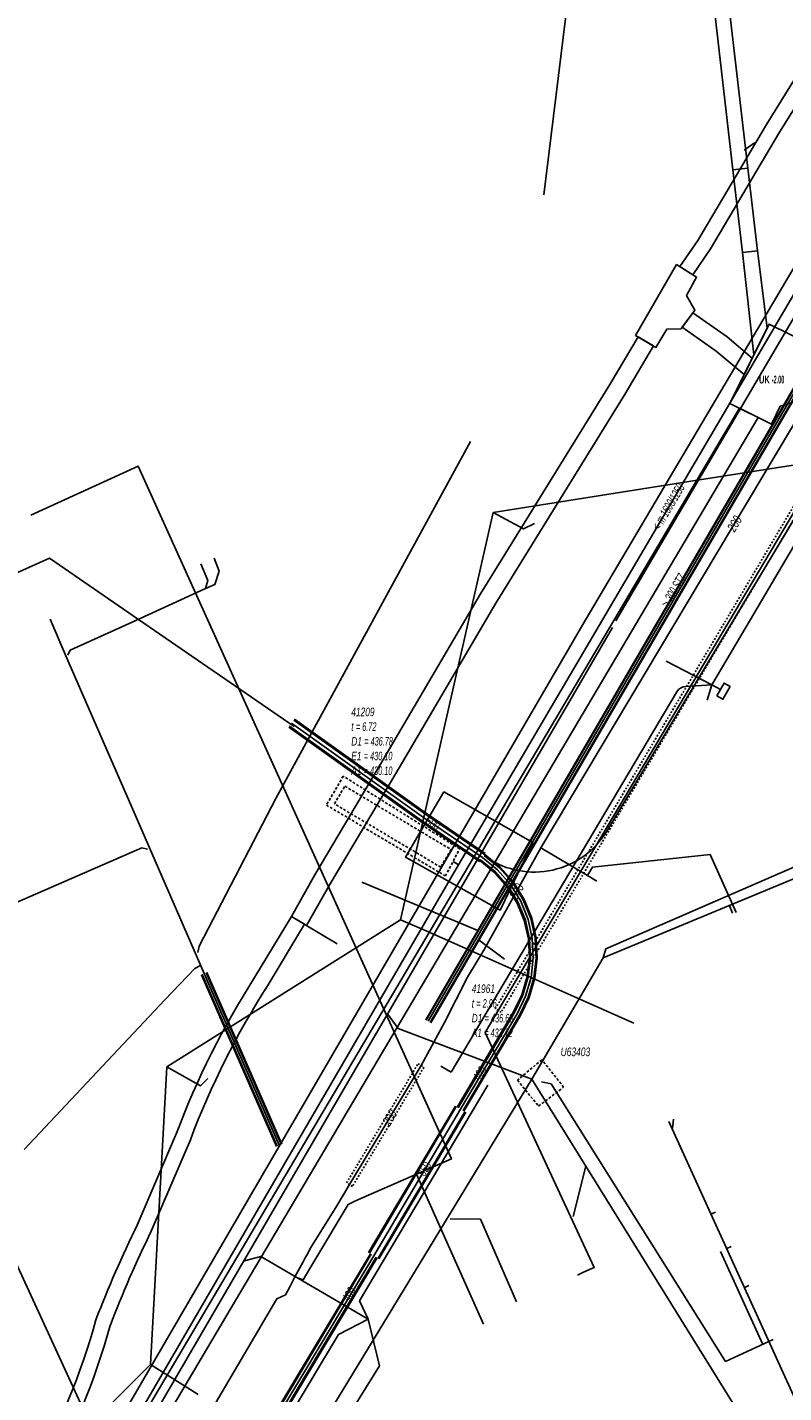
# Model space of a CAD drawing. Header units: metres. Extents: x 2695563 to 2696938, y 1260544 to 1262032.
# Tile 293 of 303: x 2696424 to 2696469, y 1261754 to 1261835. Entities that reach past the tile are written whole.
import ezdxf

# ---------------------------------------------------------------- set-up
doc = ezdxf.new("R2010")
doc.units = ezdxf.units.M
for name, pattern in [('AUSGEZOGEN', [0]), ('STRICHLINIE2_S3', [0.25, 0.15, -0.1]), ('VERDECKT2_S2', [0.18, 0.1, -0.08])]:
    doc.linetypes.add(name, pattern=pattern)
for name, color, linetype in [('AW_LK_ Haltung Text', 7, 'AUSGEZOGEN'), ('AW_LK_Haltung', 24, 'AUSGEZOGEN'), ('AW_LK_Normschacht Text', 24, 'AUSGEZOGEN'), ('AW_LK_Schacht Detaillinie', 24, 'AUSGEZOGEN'), ('AW_LK_Schacht Detailpolygon', 24, 'AUSGEZOGEN'), ('AW_LK_Trasselinie', 24, 'AUSGEZOGEN'), ('EW_Hoehenpunkt_Text', 7, 'AUSGEZOGEN'), ('EW_LK_Bauwerk_FL_Linie_Punkt', 1, 'AUSGEZOGEN'), ('EW_LK_Trasseabs', 1, 'AUSGEZOGEN'), ('EW_LK_Trasserand', 1, 'AUSGEZOGEN'), ('FM_LK_SW_TRASSEKANTE', 94, 'AUSGEZOGEN'), ('FM_LK_SW_TRASSEKANTE_TEXT', 94, 'AUSGEZOGEN'), ('GA_LK_Leitung', 32, 'AUSGEZOGEN'), ('GA_LK_Schutzrohr', 32, 'AUSGEZOGEN'), ('LKSwisscomProjekterimeterAktiv', 7, 'AUSGEZOGEN'), ('TV_LK_LEITUNG', 92, 'AUSGEZOGEN'), ('WA_LK_Leitung', 171, 'AUSGEZOGEN'), ('WA_LK_Leitung_Text', 171, 'AUSGEZOGEN'), ('WA_LK_Schutzrohr', 171, 'AUSGEZOGEN')]:
    doc.layers.add(name, color=color, linetype=linetype)
doc.styles.add('ARIAL', font='arial.ttf')
doc.styles.add('ARIALNARROW', font='ARIALN.TTF')
pattern_1 = [(0, (2703955, 1269100), (4050, 4050), [4050, -4050]), (90, (2703955, 1269100), (-4050, 4050), [4050, -4050])]
pattern_2 = [(0, (2708005, 1273150), (6075, 6075), [6075, -6075]), (90, (2708005, 1273150), (-6075, 6075), [6075, -6075])]

# ---------------------------------------------------------------- blocks, each defined once
blk = doc.blocks.new('COMPLEXOBJECT_1567')
at = {"layer": 'AW_LK_Haltung', "color": 24, "linetype": 'AUSGEZOGEN', "transparency": 33554687}
blk.add_lwpolyline([(6448.722, 11785.602), (6438.495, 11768.043), (6435.002, 11762.046), (6422.92, 11741.3)], dxfattribs=at)
for centre, radius, start, end in [((6408.827, 11750.024), 16.575, 316.93031, 328.24259), ((6408.838, 11750.01), 16.557, 305.6152, 316.93815), ((6408.798, 11750.075), 16.634, 292.07447, 305.5971), ((6408.652, 11750.668), 17.238, 278.73453, 291.78246)]:
    blk.add_arc(centre, radius, start, end, dxfattribs=at)
blk = doc.blocks.new('COMPLEXOBJECT_1721')
at = {"layer": 'EW_LK_Trasserand', "color": 1, "linetype": 'AUSGEZOGEN', "transparency": 33554687}
blk.add_lwpolyline([(6463.696, 11836.264), (6464.84, 11826.395), (6465.714, 11826.496), (6464.564, 11836.419)], dxfattribs=at)
blk = doc.blocks.new('COMPLEXOBJECT_1804')
at = {"layer": 'EW_LK_Trasserand', "color": 1, "linetype": 'AUSGEZOGEN', "transparency": 33554687}
for p, q in [((6432.154, 11769.841), (6429.844, 11764.448)), ((6430.67, 11764.09), (6432.97, 11769.461))]:
    blk.add_line(p, q, dxfattribs=at)
for points in [[(6437.532, 11778.542), (6439.669, 11782.105), (6438.897, 11782.568), (6436.742, 11778.976)], [(6423.632, 11749.739), (6418.039, 11740.055), (6415.274, 11735.437), (6412.355, 11730.725), (6408.071, 11723.69), (6400.436, 11711.276), (6401.182, 11710.771)], [(6401.182, 11710.771), (6408.839, 11723.22), (6413.121, 11730.253), (6416.042, 11734.969), (6418.815, 11739.599), (6424.44, 11749.341)]]:
    blk.add_lwpolyline(points, dxfattribs=at)
for centre, radius, start, end in [((6476.94, 11753.067), 47.824, 147.19691, 159.46745), ((6477.52, 11752.767), 47.575, 147.19534, 159.45772), ((6490.19, 11734.811), 67.231, 153.84388, 159.00892), ((6490.887, 11734.506), 67.091, 153.83583, 159.00624), ((6388.578, 11769.607), 40.293, 330.4558, 344.58201), ((6389.293, 11769.279), 40.408, 330.43502, 344.59254)]:
    blk.add_arc(centre, radius, start, end, dxfattribs=at)
blk = doc.blocks.new('COMPLEXOBJECT_1851')
at = {"layer": 'EW_LK_Trasserand', "color": 1, "linetype": 'AUSGEZOGEN', "transparency": 33554687}
for p, q in [((6470.931, 11838.175), (6469.992, 11834.863)), ((6470.842, 11834.561), (6471.729, 11837.693))]:
    blk.add_line(p, q, dxfattribs=at)
for points in [[(6472.655, 11838.575), (6476.915, 11840.631), (6482.721, 11843.261), (6482.35, 11844.081), (6476.533, 11841.447), (6472.137, 11839.325)], [(6469.042, 11832.648), (6466.814, 11829.063), (6462.772, 11822.246), (6461.728, 11820.709), (6462.491, 11820.231)], [(6462.491, 11820.231), (6463.532, 11821.764), (6467.584, 11828.595), (6469.842, 11832.23)]]:
    blk.add_lwpolyline(points, dxfattribs=at)
for centre, radius, start, end in [((6472.768, 11837.456), 1.973, 108.65551, 158.62127), ((6473.14, 11837.139), 1.516, 108.65232, 158.55949), ((6462.273, 11836.862), 7.974, 328.09342, 345.47819), ((6462.66, 11836.691), 8.455, 328.15383, 345.40746)]:
    blk.add_arc(centre, radius, start, end, dxfattribs=at)
blk = doc.blocks.new('COMPLEXOBJECT_2001')
at = {"layer": 'EW_LK_Trasseabs', "color": 1, "linetype": 'AUSGEZOGEN', "transparency": 33554687}
for p, q in [((6448.289, 11773.426), (6461.535, 11795.749)), ((6462.078, 11796.063), (6463.605, 11796.163))]:
    blk.add_line(p, q, dxfattribs=at)
blk.add_arc((6462.1, 11795.399), 0.665, 91.88673, 148.19219, dxfattribs=at)
blk = doc.blocks.new('COMPLEXOBJECT_2776')
at = {"layer": 'FM_LK_SW_TRASSEKANTE', "color": 94, "linetype": 'AUSGEZOGEN', "transparency": 33554687}
blk.add_lwpolyline([(6457.43, 11787.58), (6464.899, 11800), (6472.359, 11812.403)], dxfattribs=at)
blk.add_arc((6453.167, 11790.144), 4.975, 236.20577, 328.97263, dxfattribs=at)

msp = doc.modelspace()

# ---------------------------------------------------------------- hatches: boundary and pattern name
at = {"layer": 'EW_LK_Bauwerk_FL_Linie_Punkt', "lineweight": 18, "transparency": 33554687}
h = msp.add_hatch(dxfattribs=at)
h.set_pattern_fill('MUSTER', color=1, scale=4050, style=0, pattern_type=2)
h.set_pattern_definition(pattern_1)
h.paths.add_polyline_path([(2696460.078, 1261816.484), (2696461.289, 1261815.78), (2696461.935, 1261816.849), (2696462.763, 1261816.876), (2696463.576, 1261817.959), (2696463.087, 1261818.834), (2696463.676, 1261819.907), (2696462.504, 1261820.64)], flags=0)
h = msp.add_hatch(dxfattribs=at)
h.set_pattern_fill('MUSTER', color=1, scale=4050, style=0, pattern_type=2)
h.set_pattern_definition(pattern_1)
h.paths.add_polyline_path([(2696469.803, 1261814.781), (2696470.377, 1261815.943), (2696467.932, 1261817.15), (2696465.626, 1261812.481), (2696468.071, 1261811.274), (2696468.592, 1261812.327), (2696469.659, 1261812.651), (2696470.195, 1261813.736)], flags=0)
h = msp.add_hatch(dxfattribs=at)
h.set_pattern_fill('MUSTER', color=1, scale=2025, style=0, pattern_type=2)
h.set_pattern_definition([(0, (2699905, 1265050), (2025, 2025), [2025, -2025]), (90, (2699905, 1265050), (-2025, 2025), [2025, -2025])])
h.paths.add_polyline_path([(2696464.859, 1261795.33), (2696465.222, 1261795.123), (2696465.646, 1261795.867), (2696465.288, 1261796.071)], flags=0)
at = {"layer": 'EW_LK_Trasserand', "lineweight": 18, "transparency": 33554687}
h = msp.add_hatch(dxfattribs=at)
h.set_pattern_fill('MUSTER', color=1, scale=6075, style=0, pattern_type=2)
h.set_pattern_definition(pattern_2)
h.paths.add_polyline_path([(2696436.141, 1261908.134), (2696443.329, 1261892.232), (2696452.381, 1261870.56), (2696452.66, 1261869.832), (2696464.303, 1261837.566), (2696464.32, 1261837.519), (2696464.337, 1261837.473), (2696464.354, 1261837.426), (2696464.37, 1261837.379), (2696464.386, 1261837.332), (2696464.401, 1261837.285), (2696464.417, 1261837.238), (2696464.431, 1261837.19), (2696464.446, 1261837.143), (2696464.46, 1261837.095), (2696464.473, 1261837.047), (2696464.487, 1261836.999), (2696464.499, 1261836.951), (2696464.512, 1261836.903), (2696464.524, 1261836.855), (2696464.536, 1261836.807), (2696464.547, 1261836.759), (2696464.558, 1261836.71), (2696464.569, 1261836.662), (2696464.579, 1261836.613), (2696464.589, 1261836.564), (2696464.598, 1261836.516), (2696464.607, 1261836.467), (2696464.616, 1261836.418), (2696464.624, 1261836.369), (2696464.632, 1261836.32), (2696464.64, 1261836.271), (2696464.647, 1261836.222), (2696464.654, 1261836.173), (2696464.66, 1261836.123), (2696464.666, 1261836.074), (2696465.81, 1261826.205), (2696466.684, 1261826.306), (2696465.534, 1261836.229), (2696465.528, 1261836.282), (2696465.521, 1261836.334), (2696465.514, 1261836.387), (2696465.506, 1261836.439), (2696465.498, 1261836.491), (2696465.49, 1261836.544), (2696465.481, 1261836.596), (2696465.472, 1261836.648), (2696465.462, 1261836.7), (2696465.452, 1261836.752), (2696465.441, 1261836.804), (2696465.43, 1261836.856), (2696465.419, 1261836.907), (2696465.407, 1261836.959), (2696465.395, 1261837.011), (2696465.383, 1261837.062), (2696465.37, 1261837.113), (2696465.357, 1261837.165), (2696465.343, 1261837.216), (2696465.329, 1261837.267), (2696465.314, 1261837.318), (2696465.299, 1261837.369), (2696465.284, 1261837.419), (2696465.268, 1261837.47), (2696465.252, 1261837.52), (2696465.236, 1261837.571), (2696465.219, 1261837.621), (2696465.201, 1261837.671), (2696465.184, 1261837.721), (2696465.165, 1261837.77), (2696465.147, 1261837.82), (2696453.485, 1261870.139), (2696453.198, 1261870.887), (2696444.136, 1261892.582), (2696437.389, 1261907.511)], flags=0)
h = msp.add_hatch(dxfattribs=at)
h.set_pattern_fill('MUSTER', color=1, scale=6075, style=0, pattern_type=2)
h.set_pattern_definition(pattern_2)
h.paths.add_polyline_path([(2696463.461, 1261820.041), (2696464.502, 1261821.574), (2696468.554, 1261828.405), (2696470.812, 1261832.04), (2696470.855, 1261832.11), (2696470.897, 1261832.18), (2696470.939, 1261832.251), (2696470.98, 1261832.322), (2696471.02, 1261832.394), (2696471.06, 1261832.466), (2696471.099, 1261832.538), (2696471.137, 1261832.611), (2696471.174, 1261832.684), (2696471.211, 1261832.758), (2696471.247, 1261832.831), (2696471.282, 1261832.906), (2696471.317, 1261832.98), (2696471.351, 1261833.055), (2696471.384, 1261833.13), (2696471.416, 1261833.206), (2696471.448, 1261833.281), (2696471.479, 1261833.357), (2696471.509, 1261833.434), (2696471.538, 1261833.511), (2696471.567, 1261833.587), (2696471.595, 1261833.665), (2696471.622, 1261833.742), (2696471.648, 1261833.82), (2696471.674, 1261833.898), (2696471.699, 1261833.976), (2696471.723, 1261834.055), (2696471.746, 1261834.133), (2696471.769, 1261834.212), (2696471.791, 1261834.292), (2696471.812, 1261834.371), (2696472.699, 1261837.503), (2696472.715, 1261837.542), (2696472.732, 1261837.581), (2696472.751, 1261837.62), (2696472.77, 1261837.658), (2696472.79, 1261837.695), (2696472.812, 1261837.732), (2696472.834, 1261837.768), (2696472.858, 1261837.804), (2696472.882, 1261837.838), (2696472.908, 1261837.872), (2696472.934, 1261837.906), (2696472.962, 1261837.939), (2696472.99, 1261837.97), (2696473.019, 1261838.001), (2696473.049, 1261838.032), (2696473.08, 1261838.061), (2696473.112, 1261838.09), (2696473.144, 1261838.117), (2696473.177, 1261838.144), (2696473.211, 1261838.17), (2696473.246, 1261838.194), (2696473.281, 1261838.218), (2696473.317, 1261838.241), (2696473.354, 1261838.263), (2696473.391, 1261838.283), (2696473.429, 1261838.303), (2696473.467, 1261838.322), (2696473.506, 1261838.339), (2696473.545, 1261838.356), (2696473.585, 1261838.371), (2696473.625, 1261838.385), (2696477.885, 1261840.441), (2696483.691, 1261843.071), (2696483.32, 1261843.891), (2696477.503, 1261841.257), (2696473.107, 1261839.135), (2696473.055, 1261839.117), (2696473.003, 1261839.097), (2696472.952, 1261839.075), (2696472.901, 1261839.052), (2696472.851, 1261839.028), (2696472.802, 1261839.002), (2696472.754, 1261838.975), (2696472.706, 1261838.947), (2696472.659, 1261838.917), (2696472.613, 1261838.886), (2696472.568, 1261838.854), (2696472.524, 1261838.821), (2696472.48, 1261838.786), (2696472.438, 1261838.75), (2696472.397, 1261838.713), (2696472.357, 1261838.674), (2696472.318, 1261838.635), (2696472.28, 1261838.594), (2696472.243, 1261838.553), (2696472.207, 1261838.51), (2696472.173, 1261838.467), (2696472.14, 1261838.422), (2696472.108, 1261838.377), (2696472.077, 1261838.331), (2696472.048, 1261838.283), (2696472.02, 1261838.235), (2696471.993, 1261838.187), (2696471.968, 1261838.137), (2696471.944, 1261838.087), (2696471.922, 1261838.036), (2696471.901, 1261837.985), (2696470.962, 1261834.673), (2696470.942, 1261834.598), (2696470.921, 1261834.522), (2696470.9, 1261834.447), (2696470.878, 1261834.372), (2696470.855, 1261834.298), (2696470.831, 1261834.223), (2696470.807, 1261834.149), (2696470.782, 1261834.075), (2696470.756, 1261834.002), (2696470.73, 1261833.928), (2696470.702, 1261833.855), (2696470.675, 1261833.782), (2696470.646, 1261833.71), (2696470.617, 1261833.637), (2696470.586, 1261833.565), (2696470.556, 1261833.494), (2696470.524, 1261833.422), (2696470.492, 1261833.351), (2696470.459, 1261833.28), (2696470.426, 1261833.21), (2696470.391, 1261833.14), (2696470.357, 1261833.07), (2696470.321, 1261833), (2696470.285, 1261832.931), (2696470.248, 1261832.863), (2696470.21, 1261832.794), (2696470.172, 1261832.726), (2696470.133, 1261832.659), (2696470.093, 1261832.591), (2696470.053, 1261832.524), (2696470.012, 1261832.458), (2696467.784, 1261828.873), (2696463.742, 1261822.056), (2696462.698, 1261820.519)], flags=0)
h = msp.add_hatch(dxfattribs=at)
h.set_pattern_fill('MUSTER', color=1, scale=6075, style=0, pattern_type=2)
h.set_pattern_definition(pattern_2)
h.paths.add_polyline_path([(2696467.254, 1261821.442), (2696466.684, 1261826.306), (2696465.81, 1261826.204), (2696466.38, 1261821.34)], flags=0)
h = msp.add_hatch(dxfattribs=at)
h.set_pattern_fill('MUSTER', color=1, scale=6075, style=0, pattern_type=2)
h.set_pattern_definition(pattern_2)
h.paths.add_polyline_path([(2696467.254, 1261821.442), (2696466.38, 1261821.34), (2696467.042, 1261815.349), (2696467.826, 1261816.935)], flags=0)
h = msp.add_hatch(dxfattribs=at)
h.set_pattern_fill('MUSTER', color=1, scale=6075, style=0, pattern_type=2)
h.set_pattern_definition(pattern_2)
h.paths.add_polyline_path([(2696466.944, 1261815.15), (2696465.462, 1261816.393), (2696463.463, 1261817.809), (2696462.832, 1261816.969), (2696464.82, 1261815.561), (2696466.465, 1261814.181)], flags=0)
h = msp.add_hatch(dxfattribs=at)
h.set_pattern_fill('MUSTER', color=1, scale=6075, style=0, pattern_type=2)
h.set_pattern_definition(pattern_2)
h.paths.add_polyline_path([(2696440.767, 1261781.838), (2696442.148, 1261784.285), (2696446.002, 1261790.772), (2696451.889, 1261800.764), (2696459.475, 1261813.059), (2696461.143, 1261815.865), (2696460.234, 1261816.393), (2696458.577, 1261813.603), (2696450.989, 1261801.306), (2696445.098, 1261791.306), (2696441.246, 1261784.823), (2696439.867, 1261782.378)], flags=0)
h = msp.add_hatch(dxfattribs=at)
h.set_pattern_fill('MUSTER', color=1, scale=6075, style=0, pattern_type=2)
h.set_pattern_definition(pattern_2)
h.paths.add_polyline_path([(2696432.044, 1261752.154), (2696467.287, 1261811.661), (2696466.189, 1261812.203), (2696430.994, 1261752.775)], flags=0)
h = msp.add_hatch(dxfattribs=at)
h.set_pattern_fill('MUSTER', color=1, scale=6075, style=0, pattern_type=2)
h.set_pattern_definition(pattern_2)
h.paths.add_polyline_path([(2696402.152, 1261710.581), (2696409.809, 1261723.03), (2696414.091, 1261730.063), (2696417.012, 1261734.779), (2696419.785, 1261739.409), (2696425.41, 1261749.151), (2696425.568, 1261749.432), (2696425.723, 1261749.714), (2696425.877, 1261749.997), (2696426.028, 1261750.282), (2696426.176, 1261750.567), (2696426.323, 1261750.854), (2696426.467, 1261751.142), (2696426.609, 1261751.431), (2696426.749, 1261751.721), (2696426.886, 1261752.013), (2696427.021, 1261752.305), (2696427.153, 1261752.599), (2696427.284, 1261752.893), (2696427.412, 1261753.189), (2696427.537, 1261753.486), (2696427.66, 1261753.783), (2696427.781, 1261754.082), (2696427.9, 1261754.381), (2696428.016, 1261754.682), (2696428.129, 1261754.983), (2696428.241, 1261755.285), (2696428.349, 1261755.588), (2696428.456, 1261755.892), (2696428.56, 1261756.197), (2696428.661, 1261756.503), (2696428.76, 1261756.809), (2696428.857, 1261757.117), (2696428.951, 1261757.425), (2696429.043, 1261757.733), (2696429.132, 1261758.043), (2696429.219, 1261758.353), (2696429.289, 1261758.535), (2696429.36, 1261758.717), (2696429.431, 1261758.899), (2696429.503, 1261759.081), (2696429.575, 1261759.262), (2696429.648, 1261759.443), (2696429.722, 1261759.624), (2696429.796, 1261759.805), (2696429.87, 1261759.986), (2696429.945, 1261760.166), (2696430.021, 1261760.346), (2696430.097, 1261760.526), (2696430.173, 1261760.706), (2696430.25, 1261760.885), (2696430.328, 1261761.064), (2696430.406, 1261761.243), (2696430.485, 1261761.422), (2696430.564, 1261761.601), (2696430.644, 1261761.779), (2696430.724, 1261761.957), (2696430.804, 1261762.135), (2696430.886, 1261762.312), (2696430.967, 1261762.49), (2696431.05, 1261762.667), (2696431.133, 1261762.844), (2696431.216, 1261763.02), (2696431.3, 1261763.197), (2696431.384, 1261763.373), (2696431.469, 1261763.549), (2696431.554, 1261763.725), (2696431.64, 1261763.9), (2696433.94, 1261769.271), (2696434.056, 1261769.578), (2696434.175, 1261769.885), (2696434.295, 1261770.19), (2696434.418, 1261770.495), (2696434.543, 1261770.799), (2696434.67, 1261771.102), (2696434.798, 1261771.404), (2696434.929, 1261771.705), (2696435.063, 1261772.005), (2696435.198, 1261772.304), (2696435.335, 1261772.603), (2696435.474, 1261772.9), (2696435.616, 1261773.197), (2696435.759, 1261773.492), (2696435.904, 1261773.787), (2696436.052, 1261774.08), (2696436.201, 1261774.373), (2696436.353, 1261774.664), (2696436.506, 1261774.955), (2696436.662, 1261775.244), (2696436.819, 1261775.532), (2696436.979, 1261775.819), (2696437.14, 1261776.105), (2696437.304, 1261776.39), (2696437.469, 1261776.674), (2696437.636, 1261776.957), (2696437.806, 1261777.238), (2696437.977, 1261777.518), (2696438.15, 1261777.797), (2696438.325, 1261778.075), (2696438.502, 1261778.352), (2696440.639, 1261781.915), (2696439.867, 1261782.378), (2696437.712, 1261778.786), (2696437.534, 1261778.508), (2696437.358, 1261778.228), (2696437.184, 1261777.947), (2696437.011, 1261777.665), (2696436.841, 1261777.382), (2696436.673, 1261777.098), (2696436.507, 1261776.813), (2696436.342, 1261776.526), (2696436.18, 1261776.238), (2696436.019, 1261775.949), (2696435.861, 1261775.659), (2696435.705, 1261775.368), (2696435.55, 1261775.076), (2696435.398, 1261774.783), (2696435.248, 1261774.489), (2696435.099, 1261774.194), (2696434.953, 1261773.897), (2696434.809, 1261773.6), (2696434.667, 1261773.302), (2696434.527, 1261773.003), (2696434.389, 1261772.703), (2696434.253, 1261772.401), (2696434.119, 1261772.099), (2696433.987, 1261771.796), (2696433.858, 1261771.492), (2696433.73, 1261771.188), (2696433.605, 1261770.882), (2696433.481, 1261770.576), (2696433.36, 1261770.268), (2696433.241, 1261769.96), (2696433.124, 1261769.651), (2696430.814, 1261764.258), (2696430.728, 1261764.082), (2696430.643, 1261763.907), (2696430.558, 1261763.73), (2696430.473, 1261763.554), (2696430.389, 1261763.377), (2696430.306, 1261763.201), (2696430.223, 1261763.024), (2696430.141, 1261762.846), (2696430.059, 1261762.669), (2696429.978, 1261762.491), (2696429.897, 1261762.313), (2696429.817, 1261762.135), (2696429.737, 1261761.956), (2696429.658, 1261761.777), (2696429.579, 1261761.598), (2696429.501, 1261761.419), (2696429.423, 1261761.24), (2696429.346, 1261761.06), (2696429.269, 1261760.88), (2696429.193, 1261760.7), (2696429.118, 1261760.52), (2696429.043, 1261760.339), (2696428.968, 1261760.159), (2696428.894, 1261759.978), (2696428.821, 1261759.796), (2696428.748, 1261759.615), (2696428.675, 1261759.433), (2696428.603, 1261759.252), (2696428.532, 1261759.07), (2696428.461, 1261758.887), (2696428.391, 1261758.705), (2696428.305, 1261758.396), (2696428.216, 1261758.089), (2696428.124, 1261757.781), (2696428.031, 1261757.475), (2696427.934, 1261757.169), (2696427.836, 1261756.864), (2696427.735, 1261756.56), (2696427.631, 1261756.257), (2696427.525, 1261755.954), (2696427.417, 1261755.653), (2696427.306, 1261755.352), (2696427.193, 1261755.052), (2696427.078, 1261754.753), (2696426.96, 1261754.455), (2696426.84, 1261754.158), (2696426.717, 1261753.862), (2696426.593, 1261753.567), (2696426.465, 1261753.273), (2696426.336, 1261752.98), (2696426.204, 1261752.688), (2696426.07, 1261752.397), (2696425.933, 1261752.107), (2696425.794, 1261751.818), (2696425.653, 1261751.53), (2696425.51, 1261751.244), (2696425.364, 1261750.958), (2696425.216, 1261750.674), (2696425.066, 1261750.391), (2696424.914, 1261750.109), (2696424.759, 1261749.828), (2696424.602, 1261749.549), (2696419.009, 1261739.865), (2696416.244, 1261735.247), (2696413.325, 1261730.535), (2696409.041, 1261723.5), (2696401.406, 1261711.086)], flags=0)
at = {"layer": 'LKSwisscomProjekterimeterAktiv', "transparency": 33554687}
h = msp.add_hatch(dxfattribs=at)
h.set_pattern_fill('MUSTER', color=94, scale=7500, style=0, pattern_type=2)
h.set_pattern_definition([(0, (2710855, 1276000), (7500, 7500), [7500, -7500]), (90, (2710855, 1276000), (-7500, 7500), [7500, -7500])])
h.paths.add_polyline_path([(2696448.824, 1261789.689), (2696446.575, 1261785.853), (2696452.131, 1261782.744), (2696454.049, 1261786.713)], flags=0)

# ---------------------------------------------------------------- linework, layer by layer
at = {"layer": 'AW_LK_Haltung', "color": 24, "linetype": 'AUSGEZOGEN', "transparency": 33554687}
for p, q in [((2696454.707, 1261824.728), (2696456.294, 1261837.708)), ((2696450.4, 1261810.25), (2696438.98, 1261789.34)), ((2696435.33, 1261803.41), (2696435.62, 1261802.65)), ((2696430.487, 1261788.799), (2696434.747, 1261779.02)), ((2696474.155, 1261786.581), (2696458.194, 1261779.95)), ((2696444.002, 1261784.381), (2696450.831, 1261781.559)), ((2696465.785, 1261782.572), (2696465.584, 1261783.051)), ((2696452.399, 1261779.86), (2696450.851, 1261781.012)), ((2696458.194, 1261779.95), (2696454.004, 1261772.822)), ((2696424.18, 1261768.7), (2696432.432, 1261777.488)), ((2696454.004, 1261772.822), (2696437.381, 1261745.518)), ((2696467.127, 1261751.673), (2696454.004, 1261772.822)), ((2696462.049, 1261770.344), (2696469.95, 1261752.955)), ((2696462.312, 1261770.47), (2696462.257, 1261769.944)), ((2696456.434, 1261764.76), (2696457.168, 1261767.724)), ((2696464.793, 1261765.011), (2696464.514, 1261764.889)), ((2696465.077, 1261762.713), (2696467.559, 1261757.251)), ((2696465.71, 1261763), (2696465.444, 1261762.875)), ((2696466.75, 1261760.716), (2696466.479, 1261760.575)), ((2696468.178, 1261757.543), (2696465.374, 1261756.258))]:
    msp.add_line(p, q, dxfattribs=at)
at = {"layer": 'AW_LK_Haltung', "linetype": 'AUSGEZOGEN', "transparency": 33554687}
for p, q in [((2696447.762, 1261776.304), (2696481.129, 1261833.583)), ((2696447.779, 1261776.295), (2696481.146, 1261833.573)), ((2696447.796, 1261776.285), (2696481.163, 1261833.563)), ((2696448.022, 1261776.153), (2696481.388, 1261833.432)), ((2696448.039, 1261776.143), (2696481.405, 1261833.422)), ((2696448.056, 1261776.134), (2696481.422, 1261833.412)), ((2696434.866, 1261779.072), (2696439.269, 1261768.992)), ((2696434.884, 1261779.08), (2696439.287, 1261769)), ((2696434.903, 1261779.088), (2696439.306, 1261769.008)), ((2696434.591, 1261778.952), (2696438.994, 1261768.872)), ((2696434.61, 1261778.96), (2696439.013, 1261768.88)), ((2696434.628, 1261778.968), (2696439.031, 1261768.888))]:
    msp.add_line(p, q, dxfattribs=at)
at = {"layer": 'AW_LK_Haltung', "color": 255, "transparency": 33554687}
for p, q in [((2696447.909, 1261776.219), (2696481.276, 1261833.498)), ((2696434.747, 1261779.02), (2696439.15, 1261768.94))]:
    msp.add_line(p, q, dxfattribs=at)
at = {"layer": 'AW_LK_Haltung', "color": 24, "linetype": 'AUSGEZOGEN', "transparency": 33554687}
for points in [[(2696480.962, 1261834.198), (2696480.127, 1261833.625), (2696479.267, 1261832.97), (2696478.147, 1261832.014), (2696477.374, 1261831.268), (2696476.588, 1261830.421), (2696475.796, 1261829.459), (2696475.186, 1261828.628), (2696474.483, 1261827.557), (2696449.694, 1261785.412), (2696449.368, 1261785.602)], [(2696435.62, 1261802.65), (2696435.38, 1261801.87), (2696434.83, 1261801.617), (2696430.74, 1261799.74), (2696426.87, 1261798.01), (2696426.74, 1261797.72)], [(2696434.55, 1261803.07), (2696434.97, 1261802.1), (2696434.83, 1261801.617)], [(2696425.69, 1261799.82), (2696426.684, 1261797.536), (2696430.487, 1261788.799)], [(2696438.98, 1261789.34), (2696434.45, 1261780.63), (2696434.37, 1261780.26)], [(2696475.067, 1261787.644), (2696469.569, 1261785.338), (2696458.339, 1261780.474), (2696458.194, 1261779.95)], [(2696408.01, 1261776.37), (2696431.09, 1261786.4), (2696431.42, 1261786.33)], [(2696432.432, 1261777.488), (2696434.202, 1261779.318), (2696434.536, 1261779.503)], [(2696454.004, 1261772.822), (2696446.136, 1261775.792), (2696445.512, 1261776.657)], [(2696465.374, 1261756.258), (2696455.123, 1261772.539), (2696454.567, 1261772.659)], [(2696451.409, 1261772.472), (2696443.877, 1261759.811), (2696444.38, 1261758.74)], [(2696453.092, 1261759.746), (2696450.979, 1261764.607), (2696449.192, 1261764.618)], [(2696444.38, 1261758.74), (2696438.07, 1261762.42), (2696437.12, 1261762.15)], [(2696400.789, 1261688.079), (2696442.633, 1261757.827), (2696444.38, 1261758.74)], [(2696440.532, 1261748.71), (2696445.039, 1261755.988), (2696444.38, 1261758.74)]]:
    msp.add_lwpolyline(points, dxfattribs=at)
at = {"layer": 'AW_LK_Schacht Detaillinie', "color": 24, "linetype": 'STRICHLINIE2_S3', "transparency": 33554687}
msp.add_lwpolyline([(2696442.397, 1261788.986), (2696443.011, 1261790.017), (2696449.257, 1261786.297), (2696448.643, 1261785.266), (2696442.397, 1261788.986)], close=True, dxfattribs=at)
at = {"layer": 'AW_LK_Schacht Detailpolygon', "color": 24, "linetype": 'STRICHLINIE2_S3', "transparency": 33554687}
for points in [[(2696442.916, 1261790.612), (2696441.929, 1261788.912), (2696448.921, 1261784.749), (2696449.757, 1261786.343), (2696442.916, 1261790.612)], [(2696453.152, 1261772.764), (2696454.393, 1261771.241), (2696455.866, 1261772.35), (2696454.584, 1261773.964), (2696453.152, 1261772.764)]]:
    msp.add_lwpolyline(points, close=True, dxfattribs=at)
at = {"layer": 'AW_LK_Trasselinie', "color": 24, "linetype": 'AUSGEZOGEN', "transparency": 33554687}
for p, q in [((2696457.136, 1261799.744), (2696473.968, 1261828.201)), ((2696458.937, 1261799.737), (2696475.21, 1261827.441)), ((2696423.199, 1261741.513), (2696457.136, 1261799.744)), ((2696458.727, 1261799.338), (2696424.528, 1261740.621))]:
    msp.add_line(p, q, dxfattribs=at)
at = {"layer": 'EW_LK_Bauwerk_FL_Linie_Punkt', "color": 1, "linetype": 'AUSGEZOGEN', "transparency": 33554687}
for p, q in [((2696463.227, 1261807.901), (2696496.851, 1261813.222)), ((2696446.286, 1261782.183), (2696451.717, 1261806.08)), ((2696459.984, 1261776.101), (2696447.644, 1261781.58)), ((2696431.602, 1261756.078), (2696432.557, 1261773.539))]:
    msp.add_line(p, q, dxfattribs=at)
for points in [[(2696460.078, 1261816.484), (2696461.289, 1261815.78), (2696461.935, 1261816.849), (2696462.763, 1261816.876), (2696463.576, 1261817.959), (2696463.087, 1261818.834), (2696463.676, 1261819.907), (2696462.504, 1261820.64), (2696460.078, 1261816.484)], [(2696469.803, 1261814.781), (2696470.377, 1261815.943), (2696467.932, 1261817.15), (2696465.626, 1261812.481), (2696468.071, 1261811.274), (2696468.592, 1261812.327), (2696469.659, 1261812.651), (2696470.195, 1261813.736), (2696469.803, 1261814.781)], [(2696464.859, 1261795.33), (2696465.222, 1261795.123), (2696465.646, 1261795.867), (2696465.288, 1261796.071), (2696464.859, 1261795.33)]]:
    msp.add_lwpolyline(points, close=True, dxfattribs=at)
at = {"layer": 'EW_LK_Trasseabs', "color": 1, "linetype": 'AUSGEZOGEN', "transparency": 33554687}
for p, q in [((2696466.478, 1261827.352), (2696467.083, 1261827.792)), ((2696466.837, 1261799.81), (2696473.355, 1261810.89)), ((2696451.717, 1261806.08), (2696463.227, 1261807.901)), ((2696464.575, 1261795.973), (2696466.837, 1261799.81)), ((2696464.575, 1261795.973), (2696461.882, 1261797.362)), ((2696464.297, 1261795.075), (2696464.575, 1261795.973)), ((2696465.073, 1261795.701), (2696464.575, 1261795.973)), ((2696432.557, 1261773.539), (2696446.286, 1261782.183)), ((2696442.562, 1261780.761), (2696440.715, 1261781.869)), ((2696446.286, 1261782.183), (2696447.644, 1261781.58)), ((2696449.259, 1261773.236), (2696448.648, 1261773.586)), ((2696416.799, 1261741.342), (2696431.602, 1261756.078)), ((2696431.602, 1261756.078), (2696434.397, 1261754.32))]:
    msp.add_line(p, q, dxfattribs=at)
for points in [[(2696454.158, 1261805.442), (2696453.511, 1261805.125), (2696451.717, 1261806.08)], [(2696434.962, 1261772.871), (2696434.53, 1261772.429), (2696432.557, 1261773.539)]]:
    msp.add_lwpolyline(points, dxfattribs=at)
at = {"layer": 'EW_LK_Trasserand', "color": 1, "linetype": 'AUSGEZOGEN', "transparency": 33554687}
for points in [[(2696467.254, 1261821.442), (2696466.684, 1261826.306), (2696465.81, 1261826.204), (2696466.38, 1261821.34), (2696467.254, 1261821.442)], [(2696467.254, 1261821.442), (2696466.38, 1261821.34), (2696467.042, 1261815.349), (2696467.826, 1261816.935), (2696467.254, 1261821.442)], [(2696466.944, 1261815.15), (2696465.462, 1261816.393), (2696463.463, 1261817.809), (2696462.832, 1261816.969), (2696464.82, 1261815.561), (2696466.465, 1261814.181), (2696466.944, 1261815.15)], [(2696440.767, 1261781.838), (2696442.148, 1261784.285), (2696446.002, 1261790.772), (2696451.889, 1261800.764), (2696459.475, 1261813.059), (2696461.143, 1261815.865), (2696460.234, 1261816.393), (2696458.577, 1261813.603), (2696450.989, 1261801.306), (2696445.098, 1261791.306), (2696441.246, 1261784.823), (2696439.867, 1261782.378), (2696440.767, 1261781.838)], [(2696432.044, 1261752.154), (2696467.287, 1261811.661), (2696466.189, 1261812.203), (2696430.994, 1261752.775), (2696432.044, 1261752.154)]]:
    msp.add_lwpolyline(points, close=True, dxfattribs=at)
at = {"layer": 'FM_LK_SW_TRASSEKANTE', "linetype": 'AUSGEZOGEN', "transparency": 33554687}
for p, q in [((2696447.478, 1261787.948), (2696439.716, 1261793.49)), ((2696447.497, 1261787.975), (2696439.735, 1261793.517)), ((2696447.516, 1261788.002), (2696439.754, 1261793.543)), ((2696447.764, 1261788.358), (2696440.006, 1261793.897)), ((2696447.783, 1261788.385), (2696440.025, 1261793.923)), ((2696447.802, 1261788.412), (2696440.044, 1261793.95)), ((2696450.931, 1261785.596), (2696447.478, 1261787.948)), ((2696450.949, 1261785.623), (2696447.497, 1261787.975)), ((2696450.968, 1261785.651), (2696447.516, 1261788.002)), ((2696451.212, 1261786.009), (2696447.764, 1261788.358)), ((2696451.231, 1261786.037), (2696447.783, 1261788.385)), ((2696451.249, 1261786.064), (2696447.802, 1261788.412)), ((2696451.82, 1261784.939), (2696450.944, 1261785.65)), ((2696451.842, 1261784.962), (2696450.964, 1261785.675)), ((2696451.864, 1261784.985), (2696450.984, 1261785.7)), ((2696452.098, 1261785.228), (2696451.196, 1261785.96)), ((2696452.12, 1261785.251), (2696451.216, 1261785.985)), ((2696452.143, 1261785.274), (2696451.236, 1261786.01)), ((2696452.552, 1261784.106), (2696451.82, 1261784.939)), ((2696452.578, 1261784.125), (2696451.842, 1261784.962)), ((2696452.604, 1261784.144), (2696451.864, 1261784.985)), ((2696452.875, 1261784.345), (2696452.098, 1261785.228)), ((2696452.901, 1261784.364), (2696452.12, 1261785.251)), ((2696452.927, 1261784.383), (2696452.143, 1261785.274)), ((2696453.136, 1261783.163), (2696452.552, 1261784.106)), ((2696453.164, 1261783.177), (2696452.578, 1261784.125)), ((2696453.193, 1261783.192), (2696452.604, 1261784.144)), ((2696453.494, 1261783.345), (2696452.875, 1261784.345)), ((2696453.522, 1261783.359), (2696452.901, 1261784.364)), ((2696453.551, 1261783.374), (2696452.927, 1261784.383)), ((2696453.554, 1261782.136), (2696453.136, 1261783.163)), ((2696453.584, 1261782.145), (2696453.164, 1261783.177)), ((2696453.615, 1261782.155), (2696453.193, 1261783.192)), ((2696453.937, 1261782.255), (2696453.494, 1261783.345)), ((2696453.967, 1261782.265), (2696453.522, 1261783.359)), ((2696453.998, 1261782.275), (2696453.551, 1261783.374)), ((2696454.192, 1261781.107), (2696453.937, 1261782.255)), ((2696454.224, 1261781.112), (2696453.967, 1261782.265)), ((2696454.256, 1261781.116), (2696453.998, 1261782.275)), ((2696453.794, 1261781.053), (2696453.554, 1261782.136)), ((2696453.826, 1261781.058), (2696453.584, 1261782.145)), ((2696453.858, 1261781.062), (2696453.615, 1261782.155)), ((2696453.851, 1261779.946), (2696453.794, 1261781.053)), ((2696453.883, 1261779.945), (2696453.826, 1261781.058)), ((2696453.916, 1261779.944), (2696453.858, 1261781.062)), ((2696454.253, 1261779.933), (2696454.192, 1261781.107)), ((2696454.285, 1261779.932), (2696454.224, 1261781.112)), ((2696454.317, 1261779.931), (2696454.256, 1261781.116)), ((2696453.723, 1261778.844), (2696453.851, 1261779.946)), ((2696453.754, 1261778.838), (2696453.883, 1261779.945)), ((2696453.786, 1261778.832), (2696453.916, 1261779.944)), ((2696454.116, 1261778.765), (2696454.253, 1261779.933)), ((2696454.148, 1261778.758), (2696454.285, 1261779.932)), ((2696454.179, 1261778.752), (2696454.317, 1261779.931)), ((2696453.412, 1261777.78), (2696453.723, 1261778.844)), ((2696453.442, 1261777.768), (2696453.754, 1261778.838)), ((2696453.472, 1261777.757), (2696453.786, 1261778.832)), ((2696453.787, 1261777.635), (2696454.116, 1261778.765)), ((2696453.817, 1261777.624), (2696454.148, 1261778.758)), ((2696453.847, 1261777.612), (2696454.179, 1261778.752)), ((2696452.924, 1261776.773), (2696453.412, 1261777.78)), ((2696452.953, 1261776.758), (2696453.442, 1261777.768)), ((2696452.981, 1261776.743), (2696453.472, 1261777.757)), ((2696453.277, 1261776.583), (2696453.787, 1261777.635)), ((2696453.305, 1261776.568), (2696453.817, 1261777.624)), ((2696453.334, 1261776.553), (2696453.847, 1261777.612)), ((2696449.608, 1261771.179), (2696452.924, 1261776.773)), ((2696449.636, 1261771.163), (2696452.953, 1261776.758)), ((2696449.663, 1261771.147), (2696452.981, 1261776.743)), ((2696449.953, 1261770.975), (2696453.277, 1261776.583)), ((2696449.98, 1261770.959), (2696453.305, 1261776.568)), ((2696450.008, 1261770.943), (2696453.334, 1261776.553)), ((2696444.406, 1261762.639), (2696449.506, 1261771.24)), ((2696444.428, 1261762.626), (2696449.528, 1261771.227)), ((2696444.451, 1261762.612), (2696449.551, 1261771.213)), ((2696444.965, 1261762.308), (2696450.065, 1261770.909)), ((2696444.988, 1261762.294), (2696450.088, 1261770.895)), ((2696445.01, 1261762.281), (2696450.11, 1261770.882)), ((2696433.731, 1261744.571), (2696444.509, 1261762.579)), ((2696433.758, 1261744.554), (2696444.536, 1261762.563)), ((2696433.785, 1261744.538), (2696444.564, 1261762.546)), ((2696434.071, 1261744.36), (2696444.852, 1261762.374)), ((2696434.098, 1261744.344), (2696444.88, 1261762.357)), ((2696434.125, 1261744.327), (2696444.907, 1261762.341))]:
    msp.add_line(p, q, dxfattribs=at)
at = {"layer": 'FM_LK_SW_TRASSEKANTE', "color": 255, "transparency": 33554687}
for p, q in [((2696447.64, 1261788.18), (2696439.88, 1261793.72)), ((2696451.09, 1261785.83), (2696447.64, 1261788.18)), ((2696451.981, 1261785.107), (2696451.09, 1261785.83)), ((2696452.739, 1261784.245), (2696451.981, 1261785.107)), ((2696453.343, 1261783.268), (2696452.739, 1261784.245)), ((2696453.776, 1261782.205), (2696453.343, 1261783.268)), ((2696454.025, 1261781.085), (2696453.776, 1261782.205)), ((2696454.084, 1261779.938), (2696454.025, 1261781.085)), ((2696453.951, 1261778.798), (2696454.084, 1261779.938)), ((2696453.63, 1261777.696), (2696453.951, 1261778.798)), ((2696453.129, 1261776.663), (2696453.63, 1261777.696)), ((2696449.808, 1261771.061), (2696453.129, 1261776.663)), ((2696444.708, 1261762.46), (2696449.808, 1261771.061)), ((2696433.928, 1261744.449), (2696444.708, 1261762.46))]:
    msp.add_line(p, q, dxfattribs=at)
at = {"layer": 'FM_LK_SW_TRASSEKANTE', "color": 94, "linetype": 'AUSGEZOGEN', "transparency": 33554687}
msp.add_lwpolyline([(2696440.03, 1261793.53), (2696430.896, 1261799.81), (2696425.66, 1261803.41), (2696417.632, 1261799.81), (2696413.35, 1261797.89), (2696406.24, 1261794.75), (2696403.986, 1261799.81), (2696398.65, 1261811.79), (2696405.53, 1261814.89)], dxfattribs=at)
at = {"layer": 'GA_LK_Leitung', "color": 32, "linetype": 'AUSGEZOGEN', "transparency": 33554687}
msp.add_lwpolyline([(2696482.486, 1261829.221), (2696482.018, 1261829.013), (2696481.756, 1261828.897), (2696482.284, 1261827.803), (2696481.93, 1261827.206), (2696452.023, 1261776.848), (2696451.257, 1261775.558), (2696457.666, 1261761.769), (2696457.385, 1261761.642), (2696457.001, 1261761.467), (2696456.683, 1261761.322)], dxfattribs=at)
at = {"layer": 'GA_LK_Schutzrohr', "color": 32, "linetype": 'VERDECKT2_S2', "transparency": 33554687}
msp.add_lwpolyline([(2696452.195, 1261776.746), (2696451.851, 1261776.95), (2696481.758, 1261827.309), (2696482.102, 1261827.104), (2696452.195, 1261776.746)], close=True, dxfattribs=at)
at = {"layer": 'LKSwisscomProjekterimeterAktiv', "color": 94, "linetype": 'AUSGEZOGEN', "transparency": 33554687}
msp.add_lwpolyline([(2696448.824, 1261789.689), (2696446.575, 1261785.853), (2696452.131, 1261782.744), (2696454.049, 1261786.713), (2696448.824, 1261789.689)], close=True, dxfattribs=at)
at = {"layer": 'TV_LK_LEITUNG', "color": 92, "linetype": 'AUSGEZOGEN', "transparency": 33554687}
msp.add_line((2696428.827, 1261750.896), (2696414.655, 1261781.611), dxfattribs=at)
at = {"layer": 'WA_LK_Leitung', "color": 7, "linetype": 'AUSGEZOGEN', "transparency": 33554687}
msp.add_line((2696447.224, 1261767.251), (2696451.159, 1261758.441), dxfattribs=at)
for points in [[(2696451.176, 1261780.402), (2696454.532, 1261786.407), (2696470.995, 1261813.951)], [(2696443.628, 1261765.688), (2696447.224, 1261767.251), (2696449.267, 1261768.139), (2696430.876, 1261808.799), (2696424.569, 1261805.938)], [(2696454.532, 1261786.407), (2696457.262, 1261784.769), (2696457.808, 1261784.441)], [(2696457.262, 1261784.769), (2696457.56, 1261785.266), (2696458.276, 1261785.342), (2696464.479, 1261786.002), (2696466.005, 1261782.613)], [(2696440.081, 1261761.216), (2696440.565, 1261762.102), (2696440.708, 1261762.365), (2696440.781, 1261762.497), (2696441.019, 1261762.934), (2696442.538, 1261765.39), (2696443.285, 1261766.633), (2696447.487, 1261773.625), (2696448.874, 1261776.152), (2696450.207, 1261778.814), (2696451.176, 1261780.402)], [(2696440.081, 1261761.216), (2696440.56, 1261761.034), (2696441.014, 1261761.798), (2696441.255, 1261762.203), (2696443.2, 1261765.473), (2696443.628, 1261765.688)], [(2696422.345, 1261730.975), (2696422.273, 1261731.559), (2696431.195, 1261746.649), (2696431.384, 1261746.967), (2696431.8, 1261747.674), (2696439.022, 1261759.922), (2696439.532, 1261760.164), (2696439.644, 1261760.378), (2696439.798, 1261760.673), (2696440.081, 1261761.216)]]:
    msp.add_lwpolyline(points, dxfattribs=at)
at = {"layer": 'WA_LK_Schutzrohr', "color": 7, "linetype": 'VERDECKT2_S2', "transparency": 33554687}
msp.add_lwpolyline([(2696443.456, 1261766.53), (2696443.113, 1261766.736), (2696447.316, 1261773.728), (2696447.658, 1261773.522), (2696443.456, 1261766.53)], close=True, dxfattribs=at)

# ---------------------------------------------------------------- block references
at = {"layer": 'AW_LK_Haltung', "color": 24, "linetype": 'AUSGEZOGEN', "lineweight": -3, "transparency": 33554687}
msp.add_blockref('COMPLEXOBJECT_1567', (2690000.97, 1249999.81), dxfattribs=at)
at = {"layer": 'EW_LK_Trasseabs', "color": 1, "linetype": 'AUSGEZOGEN', "lineweight": -3, "transparency": 33554687}
msp.add_blockref('COMPLEXOBJECT_2001', (2690000.97, 1249999.81), dxfattribs=at)
at = {"layer": 'EW_LK_Trasserand', "color": 1, "linetype": 'AUSGEZOGEN', "lineweight": -3, "transparency": 33554687}
for name in ['COMPLEXOBJECT_1721', 'COMPLEXOBJECT_1851', 'COMPLEXOBJECT_1804']:
    msp.add_blockref(name, (2690000.97, 1249999.81), dxfattribs=at)
at = {"layer": 'FM_LK_SW_TRASSEKANTE', "color": 94, "linetype": 'AUSGEZOGEN', "lineweight": -3, "transparency": 33554687}
msp.add_blockref('COMPLEXOBJECT_2776', (2690000.97, 1249999.81), dxfattribs=at)

# ---------------------------------------------------------------- texts
at = {"layer": 'AW_LK_ Haltung Text', "color": 24, "transparency": 33554687, "char_height": 0.55705, "style": 'ARIAL'}
for s, insert, width, attachment_point, rotation in [('\\A1;{\\fArial|i1|b0;\\H0.557054;\\W0.700000;\\C24;< \\W0.490000;m 1600/1250}\\P', (2696462.774, 1261807.704), 3.85795, 6, 59.4269), ('\\A1;{\\fArial|i1|b0;\\H0.557054;\\W0.700000;\\C24;> \\W0.490000;300 STZ}\\P', (2696462.323, 1261801.495), 2.75543, 5, 60.0174)]:
    msp.add_mtext(s, dxfattribs=dict(at, insert=insert, width=width, attachment_point=attachment_point, rotation=rotation))
at = {"layer": 'AW_LK_Normschacht Text', "color": 24, "transparency": 33554687, "char_height": 0.50641, "attachment_point": 1, "line_spacing_factor": 1.024096, "style": 'ARIAL'}
for s, insert, width in [('\\A1;{\\fArial|i1|b0;\\H0.506413;\\W0.695136;\\C24;41209}\\P{\\fArial|i1|b0;\\H0.505000;\\W0.695136;\\C24;t \\W0.486595;= 6.72}\\P{\\fArial|i1|b0;\\H0.505000;\\W0.695136;\\C24;D1 \\W0.486595;= 436.78}\\P{\\fArial|i1|b0;\\H0.505000;\\W0.695136;\\C24;E1 \\W0.486595;= 430.10}\\P{\\fArial|i1|b0;\\H0.505000;\\W0.695136;\\C24;A1 \\W0.486595;= 430.10}\\P', (2696443.388, 1261794.634), 2.83722), ('\\A1;{\\fArial|i1|b0;\\H0.506413;\\W0.695136;\\C24;41961}\\P{\\fArial|i1|b0;\\H0.505000;\\W0.695136;\\C24;t \\W0.486595;= 2.96}\\P{\\fArial|i1|b0;\\H0.505000;\\W0.695136;\\C24;D1 \\W0.486595;= 436.68}\\P{\\fArial|i1|b0;\\H0.505000;\\W0.695136;\\C24;A1 \\W0.486595;= 433.72}\\P', (2696450.464, 1261778.385), 2.83392)]:
    msp.add_mtext(s, dxfattribs=dict(at, insert=insert, width=width))
at = {"layer": 'AW_LK_Normschacht Text', "color": 24, "transparency": 33554687, "insert": (2696455.688, 1261774.167), "char_height": 0.50641, "width": 1.92715, "attachment_point": 7, "style": 'ARIAL'}
msp.add_mtext('\\A1;{\\fArial|i1|b0;\\H0.506413;\\W0.700000;\\C24;U63403}\\P', dxfattribs=at)
at = {"layer": 'EW_Hoehenpunkt_Text', "color": 1, "transparency": 33554687, "insert": (2696468.083, 1261813.889), "char_height": 0.45675, "width": 1.62702, "attachment_point": 5, "style": 'ARIALNARROW'}
msp.add_mtext('\\A1;{\\fArial Narrow|i0|b1;\\H0.456750;\\W0.700000;\\C1;UK \\W0.490000;-2.00}\\P', dxfattribs=at)
at = {"layer": 'FM_LK_SW_TRASSEKANTE_TEXT', "color": 94, "transparency": 33554687, "char_height": 0.50638, "width": 1.28184, "attachment_point": 5, "style": 'ARIAL'}
for s, insert, rotation in [('\\W0.70; 500 ', (2696448.125, 1261787.867), 327.1158), ('\\W0.70; 400 ', (2696450.904, 1261773.108), 58.0734), ('\\W0.70; 650 ', (2696447.662, 1261767.494), 61.6752), ('\\W0.70; 400 ', (2696443.22, 1261760.144), 58.9923)]:
    msp.add_mtext(s, dxfattribs=dict(at, insert=insert, rotation=rotation))
at = {"layer": 'WA_LK_Leitung_Text', "color": 7, "transparency": 33554687, "char_height": 0.55426, "width": 1.10633, "attachment_point": 5, "style": 'ARIAL'}
for insert, rotation in [((2696465.908, 1261805.429), 59.1336), ((2696453.106, 1261783.843), 60.7986), ((2696445.651, 1261770.558), 58.995)]:
    msp.add_mtext('\\A1;{\\fArial|i1|b0;\\H0.554263;\\W0.700000;\\C7;200}\\P', dxfattribs=dict(at, insert=insert, rotation=rotation))

doc.saveas('drawing.dxf')
